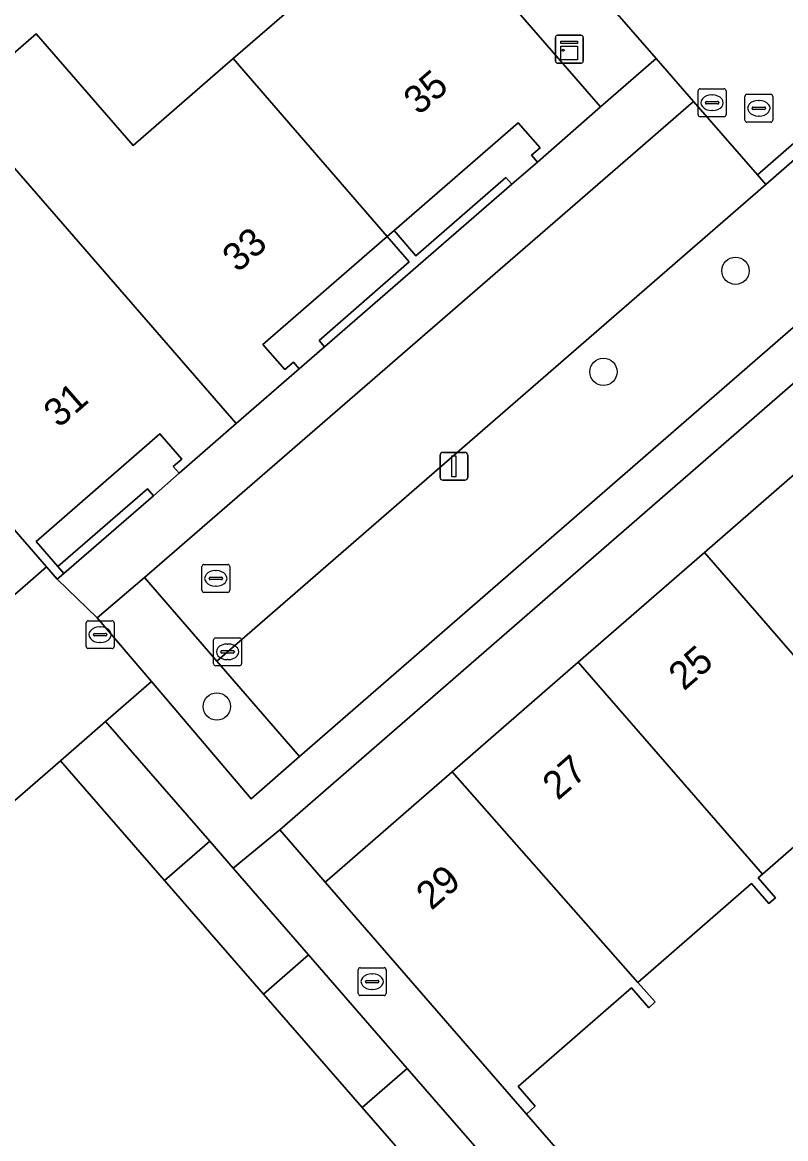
# Model space of a CAD drawing. Extents: x 155887 to 156869, y 383880 to 384678.
# Drawn here: x 156506.07 to 156533.45, y 384115.53 to 384155.57 of the extents above; entities that cross this region are included whole.
import ezdxf

# ---------------------------------------------------------------- set-up
doc = ezdxf.new("R2010")
doc.units = 0
for name, color, linetype in [('IMGEO_Boom', 7, 'Continuous'), ('IMGEO_Erf', 7, 'Continuous'), ('IMGEO_Groenvoorziening', 7, 'Continuous'), ('IMGEO_Kast', 7, 'Continuous'), ('IMGEO_Kolk', 7, 'Continuous'), ('IMGEO_Lichtmast', 7, 'Continuous'), ('IMGEO_Muur', 7, 'Continuous'), ('IMGEO_Pand', 7, 'Continuous'), ('IMGEO_Pand_nummerreeks', 7, 'Continuous'), ('IMGEO_Parkeervlak_open', 7, 'Continuous'), ('IMGEO_Rijbaan_lokaal_gesloten', 7, 'Continuous'), ('IMGEO_Rijbaan_lokaal_open', 7, 'Continuous'), ('IMGEO_Rioolput', 7, 'Continuous'), ('IMGEO_Voetpad_open', 7, 'Continuous')]:
    doc.layers.add(name, color=color, linetype=linetype)

msp = doc.modelspace()

# ---------------------------------------------------------------- linework, layer by layer
at = {"layer": 'IMGEO_Boom'}
for centre in [(156531.647, 384146.664), (156526.908, 384143.037), (156513.045, 384131.035)]:
    msp.add_circle(centre, 0.489, dxfattribs=at)
at = {"layer": 'IMGEO_Erf'}
for points in [[(156504.905, 384153.721), (156506.566, 384155.163), (156510.041, 384151.16), (156513.63, 384154.276), (156517.451, 384157.592), (156513.976, 384161.595), (156516.56, 384163.838), (156516.461, 384163.951), (156516.7, 384164.167), (156515.523, 384165.52), (156515.265, 384165.303), (156515.167, 384165.416), (156503.874, 384155.644)], [(156500, 384096.551), (156524.452, 384068.39), (156546.464, 384087.473), (156544.861, 384089.309), (156543.246, 384087.899), (156539.507, 384092.2), (156535.964, 384096.276), (156532.425, 384100.347), (156530.143, 384102.973), (156525.381, 384098.834), (156524.19, 384100.203), (156528.952, 384104.342), (156528.884, 384104.421), (156525.344, 384108.493), (156521.803, 384112.567), (156518.256, 384116.647), (156514.717, 384120.717), (156511.172, 384124.796), (156507.439, 384129.09), (156498.546, 384121.378)], [(156536.529, 384128.423), (156532.609, 384125.015), (156532.46, 384124.886), (156533.076, 384124.176), (156532.842, 384123.972), (156532.225, 384124.681), (156528.149, 384121.139), (156528.77, 384120.434), (156528.536, 384120.229), (156527.92, 384120.939), (156523.85, 384117.402), (156524.466, 384116.692), (156524.15, 384116.416), (156530.977, 384108.57)]]:
    msp.add_lwpolyline(points, dxfattribs=at)
for points in [[(156539.585, 384144.431), (156543.483, 384147.822), (156544.113, 384148.367), (156547.396, 384151.209), (156545.76, 384153.09), (156515.299, 384126.614), (156516.933, 384124.731), (156517.263, 384125.018), (156521.489, 384128.694), (156526.003, 384132.619), (156530.53, 384136.557), (156535.057, 384140.494)], [(156524.541, 384150.563), (156524.332, 384150.804), (156524.64, 384151.072), (156523.856, 384151.975), (156519.399, 384148.104), (156520.186, 384147.203), (156523.415, 384150.012), (156523.629, 384149.771)], [(156516.912, 384143.93), (156516.715, 384144.162), (156519.947, 384146.984), (156519.154, 384147.892), (156514.698, 384144.021), (156515.482, 384143.118), (156515.791, 384143.386), (156516, 384143.145)], [(156511.694, 384139.397), (156511.484, 384139.638), (156511.793, 384139.906), (156510.999, 384140.816), (156506.563, 384136.949), (156507.342, 384136.055), (156510.559, 384138.844), (156510.775, 384138.595)]]:
    msp.add_lwpolyline(points, close=True, dxfattribs=at)
at = {"layer": 'IMGEO_Groenvoorziening'}
msp.add_lwpolyline([(156513.048, 384132.66), (156512.746, 384133.007), (156510.455, 384135.656), (156508.749, 384134.216), (156510.697, 384131.927), (156514.28, 384127.716), (156516.007, 384129.242)], close=True, dxfattribs=at)
at = {"layer": 'IMGEO_Kast'}
for p, q in [((156525.187, 384154.183), (156525.187, 384155.024)), ((156525.187, 384155.024), (156525.187, 384154.183)), ((156525.262, 384155.108), (156526.103, 384155.108)), ((156526.103, 384155.108), (156525.262, 384155.108)), ((156526.187, 384155.033), (156526.187, 384154.192)), ((156526.187, 384154.192), (156526.187, 384155.033)), ((156526.112, 384154.108), (156525.271, 384154.108)), ((156525.271, 384154.108), (156526.112, 384154.108))]:
    msp.add_line(p, q, dxfattribs=at)
for points in [[(156525.382, 384154.898), (156525.982, 384154.898), (156525.982, 384154.813), (156525.382, 384154.813), (156525.382, 384154.898)], [(156525.382, 384154.723), (156525.982, 384154.723), (156525.982, 384154.234), (156525.382, 384154.234), (156525.382, 384154.723)]]:
    msp.add_lwpolyline(points, dxfattribs=at)
msp.add_circle((156525.466, 384154.572), 0.0377, dxfattribs=at)
for centre, start, end in [((156525.265, 384155.03), 92.4484, 184.2845), ((156525.265, 384155.03), 92.4484, 184.2845), ((156526.109, 384155.03), 2.4484, 94.2845), ((156526.109, 384155.03), 2.4484, 94.2845), ((156525.265, 384154.186), 182.4484, 274.2845), ((156525.265, 384154.186), 182.4484, 274.2845), ((156526.109, 384154.186), 272.4484, 4.2845), ((156526.109, 384154.186), 272.4484, 4.2845)]:
    msp.add_arc(centre, 0.0779, start, end, dxfattribs=at)
at = {"layer": 'IMGEO_Kolk'}
for p, q in [((156512.93, 384132.568), (156512.93, 384133.42)), ((156513.005, 384133.494), (156513.857, 384133.494)), ((156513.418, 384133.274), (156513.443, 384133.274)), ((156513.931, 384133.42), (156513.931, 384132.568)), ((156513.189, 384132.988), (156513.189, 384133)), ((156513.627, 384132.951), (156513.229, 384132.951)), ((156513.232, 384133.037), (156513.63, 384133.037)), ((156513.673, 384133), (156513.673, 384132.988)), ((156513.857, 384132.494), (156513.005, 384132.494)), ((156513.441, 384132.714), (156513.416, 384132.714)), ((156518.19, 384121.665), (156519.042, 384121.665)), ((156518.115, 384120.739), (156518.115, 384121.591)), ((156518.603, 384121.445), (156518.628, 384121.445)), ((156519.116, 384121.591), (156519.116, 384120.739)), ((156518.374, 384121.159), (156518.374, 384121.171)), ((156518.812, 384121.122), (156518.414, 384121.122)), ((156518.417, 384121.208), (156518.815, 384121.208)), ((156518.626, 384120.885), (156518.601, 384120.885)), ((156518.858, 384121.171), (156518.858, 384121.159)), ((156519.042, 384120.665), (156518.19, 384120.665))]:
    msp.add_line(p, q, dxfattribs=at)
for points in [[(156512.93, 384132.568), (156512.93, 384133.42)], [(156513.005, 384133.494), (156513.857, 384133.494)], [(156513.931, 384133.42), (156513.931, 384132.568)], [(156513.857, 384132.494), (156513.005, 384132.494)], [(156518.19, 384121.665), (156519.042, 384121.665)], [(156518.115, 384120.739), (156518.115, 384121.591)], [(156519.116, 384121.591), (156519.116, 384120.739)], [(156519.042, 384120.665), (156518.19, 384120.665)]]:
    msp.add_lwpolyline(points, dxfattribs=at)
for centre, radius, start, end in [((156513.007, 384133.418), 0.0765, 91.552, 178.448), ((156513.007, 384133.418), 0.0765, 91.552, 178.448), ((156513.855, 384133.418), 0.0765, 1.552, 88.448), ((156513.855, 384133.418), 0.0765, 1.552, 88.448), ((156513.229, 384132.997), 0.0403, 85.8775, 175.7526), ((156513.226, 384132.987), 0.0366, 178.938, 274.7102), ((156513.63, 384132.994), 0.043, 264.8664, 352.4533), ((156513.634, 384132.999), 0.0386, 1.7309, 96.639), ((156513.007, 384132.57), 0.0765, 181.552, 268.448), ((156513.007, 384132.57), 0.0765, 181.552, 268.448), ((156513.855, 384132.57), 0.0765, 271.552, 358.448), ((156513.855, 384132.57), 0.0765, 271.552, 358.448), ((156518.192, 384121.589), 0.0765, 91.552, 178.448), ((156518.192, 384121.589), 0.0765, 91.552, 178.448), ((156519.04, 384121.589), 0.0765, 1.552, 88.448), ((156519.04, 384121.589), 0.0765, 1.552, 88.448), ((156518.414, 384121.168), 0.0403, 85.8775, 175.7526), ((156518.411, 384121.158), 0.0366, 178.938, 274.7102), ((156518.815, 384121.165), 0.043, 264.8664, 352.4533), ((156518.819, 384121.17), 0.0386, 1.7309, 96.639), ((156518.192, 384120.741), 0.0765, 181.552, 268.448), ((156518.192, 384120.741), 0.0765, 181.552, 268.448), ((156519.04, 384120.741), 0.0765, 271.552, 358.448), ((156519.04, 384120.741), 0.0765, 271.552, 358.448)]:
    msp.add_arc(centre, radius, start, end, dxfattribs=at)
for centre, major_axis, ratio, start_param, end_param in [((156513.417, 384132.994), (-0.387, 0.002), 0.722429, 4.712389, 7.853982), ((156513.442, 384132.994), (-0.39, 0.002), 0.717154, 1.570796, 4.712389), ((156518.602, 384121.165), (-0.387, 0.002), 0.722429, 4.712389, 7.853982), ((156518.627, 384121.165), (-0.39, 0.002), 0.717154, 1.570796, 4.712389)]:
    msp.add_ellipse(centre, major_axis=major_axis, ratio=ratio, start_param=start_param, end_param=end_param, dxfattribs=at)
at = {"layer": 'IMGEO_Lichtmast'}
for p, q in [((156521.051, 384139.25), (156521.051, 384140.05)), ((156521.051, 384140.05), (156521.051, 384139.25)), ((156521.151, 384140.15), (156521.941, 384140.15)), ((156521.941, 384140.15), (156521.151, 384140.15)), ((156522.041, 384140.05), (156522.041, 384139.25)), ((156522.041, 384139.25), (156522.041, 384140.05)), ((156521.941, 384139.15), (156521.151, 384139.15)), ((156521.151, 384139.15), (156521.941, 384139.15))]:
    msp.add_line(p, q, dxfattribs=at)
msp.add_lwpolyline([(156521.471, 384140.025), (156521.621, 384140.025), (156521.621, 384139.275), (156521.471, 384139.275), (156521.471, 384140.025)], dxfattribs=at)
for centre, start, end in [((156521.151, 384140.05), 90, 180), ((156521.151, 384140.05), 90, 180), ((156521.941, 384140.05), 0, 90), ((156521.941, 384140.05), 360, 90), ((156521.151, 384139.25), 180, 270), ((156521.151, 384139.25), 180, 270), ((156521.941, 384139.25), 270, 0), ((156521.941, 384139.25), 270, 0)]:
    msp.add_arc(centre, 0.1, start, end, dxfattribs=at)
at = {"layer": 'IMGEO_Muur'}
for points in [[(156523.629, 384149.771), (156523.415, 384150.012), (156520.186, 384147.203), (156519.399, 384148.104), (156519.154, 384147.892), (156519.947, 384146.984), (156516.715, 384144.162), (156516.912, 384143.93)], [(156510.775, 384138.595), (156510.559, 384138.844), (156507.342, 384136.055), (156507.559, 384135.806)]]:
    msp.add_lwpolyline(points, close=True, dxfattribs=at)
for points in [[(156495.749, 384118.943), (156507.439, 384129.09)], [(156524.15, 384116.416), (156539.235, 384099.078)]]:
    msp.add_lwpolyline(points, dxfattribs=at)
at = {"layer": 'IMGEO_Pand'}
for points in [[(156519.154, 384147.892), (156519.399, 384148.104), (156523.856, 384151.975), (156524.64, 384151.072), (156524.332, 384150.804), (156524.541, 384150.563), (156526.807, 384152.539), (156523.853, 384155.937), (156523.937, 384156.009), (156523.37, 384156.663), (156523.285, 384156.589), (156516.7, 384164.167), (156516.461, 384163.951), (156516.56, 384163.838), (156513.976, 384161.595), (156517.451, 384157.592), (156513.63, 384154.276)], [(156503.731, 384152.702), (156513.744, 384141.181), (156516, 384143.145), (156515.791, 384143.386), (156515.482, 384143.118), (156514.698, 384144.021), (156519.154, 384147.892), (156513.63, 384154.276), (156510.041, 384151.16), (156506.566, 384155.163), (156504.905, 384153.721)], [(156503.731, 384152.702), (156501.128, 384150.443), (156504.594, 384146.446), (156500.779, 384143.137), (156506.931, 384136.042), (156507.318, 384135.596), (156507.559, 384135.806), (156507.342, 384136.055), (156506.563, 384136.949), (156510.999, 384140.816), (156511.793, 384139.906), (156511.484, 384139.638), (156511.694, 384139.397), (156513.744, 384141.181)], [(156530.53, 384136.557), (156537.136, 384128.952), (156540.835, 384132.165), (156541.452, 384131.455), (156541.686, 384131.659), (156541.07, 384132.37), (156541.665, 384132.887), (156535.057, 384140.494)], [(156530.53, 384136.557), (156526.003, 384132.619), (156532.609, 384125.015), (156536.529, 384128.423), (156537.146, 384127.713), (156537.38, 384127.917), (156536.764, 384128.628), (156537.136, 384128.952)], [(156526.003, 384132.619), (156521.489, 384128.694), (156528.149, 384121.139), (156532.225, 384124.681), (156532.842, 384123.972), (156533.076, 384124.176), (156532.46, 384124.886), (156532.609, 384125.015)], [(156511.172, 384124.796), (156512.79, 384126.202), (156509.058, 384130.495), (156507.439, 384129.09)], [(156521.489, 384128.694), (156517.263, 384125.018), (156516.933, 384124.731), (156524.15, 384116.416), (156524.466, 384116.692), (156523.85, 384117.402), (156527.92, 384120.939), (156528.536, 384120.229), (156528.77, 384120.434), (156528.149, 384121.139)], [(156511.172, 384124.796), (156514.717, 384120.717), (156516.336, 384122.123), (156513.627, 384125.239), (156512.79, 384126.202)], [(156516.336, 384122.123), (156514.717, 384120.717), (156518.256, 384116.647), (156519.874, 384118.053)], [(156521.803, 384112.567), (156523.421, 384113.973), (156519.874, 384118.053), (156518.256, 384116.647)]]:
    msp.add_lwpolyline(points, close=True, dxfattribs=at)
at = {"layer": 'IMGEO_Parkeervlak_open'}
msp.add_lwpolyline([(156513.048, 384132.66), (156516.007, 384129.242), (156544.745, 384154.214), (156543.082, 384156.104), (156541.747, 384157.621), (156540.249, 384156.313), (156532.739, 384149.758)], close=True, dxfattribs=at)
at = {"layer": 'IMGEO_Rijbaan_lokaal_gesloten'}
msp.add_lwpolyline([(156529.304, 384160.02), (156529.278, 384160.045), (156525.991, 384157.507), (156528.801, 384154.278), (156530.14, 384152.739), (156532.437, 384150.105), (156545.367, 384161.393), (156577.123, 384188.995), (156578.645, 384190.254), (156578.666, 384190.271), (156582.015, 384192.761), (156582.677, 384193.231), (156583.575, 384193.809), (156583.649, 384193.857)], dxfattribs=at)
at = {"layer": 'IMGEO_Rijbaan_lokaal_open'}
for points in [[(156577.43, 384188.652), (156578.942, 384189.903), (156579.075, 384190.002), (156582.273, 384192.38), (156582.956, 384192.863), (156583.862, 384193.448), (156583.575, 384193.809), (156582.677, 384193.231), (156582.015, 384192.761), (156578.666, 384190.271), (156578.645, 384190.254), (156577.123, 384188.995), (156545.367, 384161.393), (156532.437, 384150.105), (156532.739, 384149.758), (156540.249, 384156.313), (156541.747, 384157.621), (156544.174, 384159.741), (156545.669, 384161.046)], [(156532.739, 384149.758), (156532.437, 384150.105), (156530.14, 384152.739), (156528.141, 384151.004), (156510.455, 384135.656), (156512.746, 384133.007), (156513.048, 384132.66)]]:
    msp.add_lwpolyline(points, close=True, dxfattribs=at)
at = {"layer": 'IMGEO_Rioolput'}
for p, q in [((156530.306, 384152.264), (156530.306, 384153.116)), ((156530.381, 384153.19), (156531.233, 384153.19)), ((156530.794, 384152.97), (156530.819, 384152.97)), ((156531.307, 384153.116), (156531.307, 384152.264)), ((156531.982, 384152.067), (156531.982, 384152.919)), ((156532.057, 384152.993), (156532.909, 384152.993)), ((156532.983, 384152.919), (156532.983, 384152.067)), ((156530.565, 384152.684), (156530.565, 384152.696)), ((156531.003, 384152.647), (156530.605, 384152.647)), ((156530.608, 384152.733), (156531.006, 384152.733)), ((156531.049, 384152.696), (156531.049, 384152.684)), ((156532.241, 384152.487), (156532.241, 384152.499)), ((156532.284, 384152.536), (156532.682, 384152.536)), ((156532.47, 384152.773), (156532.495, 384152.773)), ((156532.725, 384152.499), (156532.725, 384152.487)), ((156531.233, 384152.19), (156530.381, 384152.19)), ((156530.817, 384152.41), (156530.792, 384152.41)), ((156532.679, 384152.45), (156532.281, 384152.45)), ((156532.493, 384152.213), (156532.468, 384152.213)), ((156532.909, 384151.993), (156532.057, 384151.993)), ((156512.508, 384135.202), (156512.508, 384136.054)), ((156512.583, 384136.128), (156513.435, 384136.128)), ((156513.509, 384136.054), (156513.509, 384135.202)), ((156512.81, 384135.671), (156513.208, 384135.671)), ((156512.996, 384135.908), (156513.021, 384135.908)), ((156512.767, 384135.622), (156512.767, 384135.634)), ((156513.205, 384135.585), (156512.807, 384135.585)), ((156513.019, 384135.348), (156512.994, 384135.348)), ((156513.251, 384135.634), (156513.251, 384135.622)), ((156513.435, 384135.128), (156512.583, 384135.128)), ((156508.358, 384133.184), (156508.358, 384134.036)), ((156508.433, 384134.11), (156509.285, 384134.11)), ((156509.359, 384134.036), (156509.359, 384133.184)), ((156508.66, 384133.653), (156509.058, 384133.653)), ((156508.846, 384133.89), (156508.871, 384133.89)), ((156508.617, 384133.604), (156508.617, 384133.616)), ((156509.055, 384133.567), (156508.657, 384133.567)), ((156508.869, 384133.33), (156508.844, 384133.33)), ((156509.101, 384133.616), (156509.101, 384133.604)), ((156509.285, 384133.11), (156508.433, 384133.11))]:
    msp.add_line(p, q, dxfattribs=at)
for points in [[(156530.306, 384152.264), (156530.306, 384153.116)], [(156530.381, 384153.19), (156531.233, 384153.19)], [(156531.307, 384153.116), (156531.307, 384152.264)], [(156531.982, 384152.067), (156531.982, 384152.919)], [(156532.057, 384152.993), (156532.909, 384152.993)], [(156532.983, 384152.919), (156532.983, 384152.067)], [(156531.233, 384152.19), (156530.381, 384152.19)], [(156532.909, 384151.993), (156532.057, 384151.993)], [(156512.508, 384135.202), (156512.508, 384136.054)], [(156512.583, 384136.128), (156513.435, 384136.128)], [(156513.509, 384136.054), (156513.509, 384135.202)], [(156513.435, 384135.128), (156512.583, 384135.128)], [(156508.358, 384133.184), (156508.358, 384134.036)], [(156508.433, 384134.11), (156509.285, 384134.11)], [(156509.359, 384134.036), (156509.359, 384133.184)], [(156509.285, 384133.11), (156508.433, 384133.11)]]:
    msp.add_lwpolyline(points, dxfattribs=at)
for centre, radius, start, end in [((156530.383, 384153.114), 0.0765, 91.552, 178.448), ((156530.383, 384153.114), 0.0765, 91.552, 178.448), ((156531.231, 384153.114), 0.0765, 1.552, 88.448), ((156531.231, 384153.114), 0.0765, 1.552, 88.448), ((156532.059, 384152.917), 0.0765, 91.552, 178.448), ((156532.059, 384152.917), 0.0765, 91.552, 178.448), ((156532.907, 384152.917), 0.0765, 1.552, 88.448), ((156532.907, 384152.917), 0.0765, 1.552, 88.448), ((156530.605, 384152.693), 0.0403, 85.8775, 175.7526), ((156530.602, 384152.683), 0.0366, 178.938, 274.7102), ((156531.006, 384152.69), 0.043, 264.8664, 352.4533), ((156531.01, 384152.695), 0.0386, 1.7309, 96.639), ((156532.281, 384152.496), 0.0403, 85.8775, 175.7526), ((156532.278, 384152.486), 0.0366, 178.938, 274.7102), ((156532.682, 384152.493), 0.043, 264.8664, 352.4533), ((156532.686, 384152.498), 0.0386, 1.7309, 96.639), ((156530.383, 384152.266), 0.0765, 181.552, 268.448), ((156530.383, 384152.266), 0.0765, 181.552, 268.448), ((156531.231, 384152.266), 0.0765, 271.552, 358.448), ((156531.231, 384152.266), 0.0765, 271.552, 358.448), ((156532.059, 384152.069), 0.0765, 181.552, 268.448), ((156532.059, 384152.069), 0.0765, 181.552, 268.448), ((156532.907, 384152.069), 0.0765, 271.552, 358.448), ((156532.907, 384152.069), 0.0765, 271.552, 358.448), ((156512.585, 384136.052), 0.0765, 91.552, 178.448), ((156512.585, 384136.052), 0.0765, 91.552, 178.448), ((156513.433, 384136.052), 0.0765, 1.552, 88.448), ((156513.433, 384136.052), 0.0765, 1.552, 88.448), ((156512.807, 384135.631), 0.0403, 85.8775, 175.7526), ((156513.212, 384135.633), 0.0386, 1.7309, 96.639), ((156512.804, 384135.621), 0.0366, 178.938, 274.7102), ((156513.208, 384135.628), 0.043, 264.8664, 352.4533), ((156512.585, 384135.204), 0.0765, 181.552, 268.448), ((156512.585, 384135.204), 0.0765, 181.552, 268.448), ((156513.433, 384135.204), 0.0765, 271.552, 358.448), ((156513.433, 384135.204), 0.0765, 271.552, 358.448), ((156508.435, 384134.034), 0.0765, 91.552, 178.448), ((156508.435, 384134.034), 0.0765, 91.552, 178.448), ((156509.283, 384134.034), 0.0765, 1.552, 88.448), ((156509.283, 384134.034), 0.0765, 1.552, 88.448), ((156508.657, 384133.613), 0.0403, 85.8775, 175.7526), ((156509.062, 384133.615), 0.0386, 1.7309, 96.639), ((156508.654, 384133.603), 0.0366, 178.938, 274.7102), ((156509.058, 384133.61), 0.043, 264.8664, 352.4533), ((156508.435, 384133.186), 0.0765, 181.552, 268.448), ((156508.435, 384133.186), 0.0765, 181.552, 268.448), ((156509.283, 384133.186), 0.0765, 271.552, 358.448), ((156509.283, 384133.186), 0.0765, 271.552, 358.448)]:
    msp.add_arc(centre, radius, start, end, dxfattribs=at)
for centre, major_axis, ratio, start_param, end_param in [((156530.793, 384152.69), (-0.387, 0.002), 0.722429, 4.712389, 7.853982), ((156530.818, 384152.69), (-0.39, 0.002), 0.717154, 1.570796, 4.712389), ((156532.469, 384152.493), (-0.387, 0.002), 0.722429, 4.712389, 7.853982), ((156532.494, 384152.493), (-0.39, 0.002), 0.717154, 1.570796, 4.712389), ((156512.995, 384135.628), (-0.387, 0.002), 0.722429, 4.712389, 7.853982), ((156513.02, 384135.628), (-0.39, 0.002), 0.717154, 1.570796, 4.712389), ((156508.845, 384133.61), (-0.387, 0.002), 0.722429, 4.712389, 7.853982), ((156508.87, 384133.61), (-0.39, 0.002), 0.717154, 1.570796, 4.712389)]:
    msp.add_ellipse(centre, major_axis=major_axis, ratio=ratio, start_param=start_param, end_param=end_param, dxfattribs=at)
at = {"layer": 'IMGEO_Voetpad_open'}
for points in [[(156506.032, 384176.431), (156506.831, 384175.505), (156512.661, 384168.805), (156513.453, 384167.894), (156515.523, 384165.52), (156516.7, 384164.167), (156523.285, 384156.589), (156523.37, 384156.663), (156523.937, 384156.009), (156523.853, 384155.937), (156526.807, 384152.539), (156528.801, 384154.278), (156525.991, 384157.507), (156500, 384187.371)], [(156543.082, 384156.104), (156544.745, 384154.214), (156516.007, 384129.242), (156514.28, 384127.716), (156510.697, 384131.927), (156509.058, 384130.495), (156512.79, 384126.202), (156513.627, 384125.239), (156515.299, 384126.614), (156545.76, 384153.09), (156547.396, 384151.209), (156547.618, 384151.401), (156549.746, 384153.257), (156548.094, 384155.162), (156582.952, 384185.404)]]:
    msp.add_lwpolyline(points, dxfattribs=at)
for points in [[(156500.779, 384143.137), (156500, 384144.033), (156479.76, 384167.325), (156473.227, 384174.856), (156471.67, 384173.505), (156473.31, 384171.62), (156476.853, 384167.547), (156480.397, 384163.475), (156483.94, 384159.402), (156487.491, 384155.321), (156491.032, 384151.252), (156494.576, 384147.178), (156498.127, 384143.096), (156500, 384140.944), (156501.661, 384139.035), (156505.418, 384134.717), (156506.931, 384136.042)], [(156528.141, 384151.004), (156530.14, 384152.739), (156528.801, 384154.278), (156526.807, 384152.539), (156524.541, 384150.563), (156523.629, 384149.771), (156516.912, 384143.93), (156516, 384143.145), (156513.744, 384141.181), (156511.694, 384139.397), (156510.775, 384138.595), (156507.559, 384135.806), (156507.318, 384135.596), (156508.749, 384134.216), (156510.455, 384135.656)], [(156507.439, 384129.09), (156509.058, 384130.495), (156510.697, 384131.927), (156508.749, 384134.216), (156507.318, 384135.596), (156506.931, 384136.042), (156505.418, 384134.717), (156503.787, 384133.316), (156494.76, 384125.465), (156494.41, 384125.163), (156492.068, 384123.143), (156484.683, 384116.72), (156483.427, 384115.614), (156487.105, 384111.402), (156487.849, 384112.066), (156495.749, 384118.943), (156498.546, 384121.378)], [(156524.15, 384116.416), (156516.933, 384124.731), (156515.299, 384126.614), (156513.627, 384125.239), (156516.336, 384122.123), (156519.874, 384118.053), (156523.421, 384113.973), (156526.962, 384109.899), (156530.502, 384105.827), (156534.044, 384101.753), (156537.582, 384097.682), (156541.125, 384093.607), (156544.861, 384089.309), (156546.461, 384090.777), (156539.235, 384099.078), (156532.368, 384106.971), (156530.977, 384108.57)]]:
    msp.add_lwpolyline(points, close=True, dxfattribs=at)

# ---------------------------------------------------------------- texts
at = {"layer": 'IMGEO_Pand_nummerreeks'}
for s, rotation, p in [('35', 40.9875, (156520.29, 384152.215)), ('33', 40.9875, (156513.793, 384146.57)), ('31', 40.9875, (156507.381, 384140.999)), ('25', 41.0141, (156529.795, 384131.571)), ('27', 41.0123, (156525.274, 384127.64)), ('29', 41.0123, (156520.739, 384123.696))]:
    msp.add_text(s, height=1, rotation=rotation, dxfattribs=at).set_placement(p)

doc.saveas('drawing.dxf')
